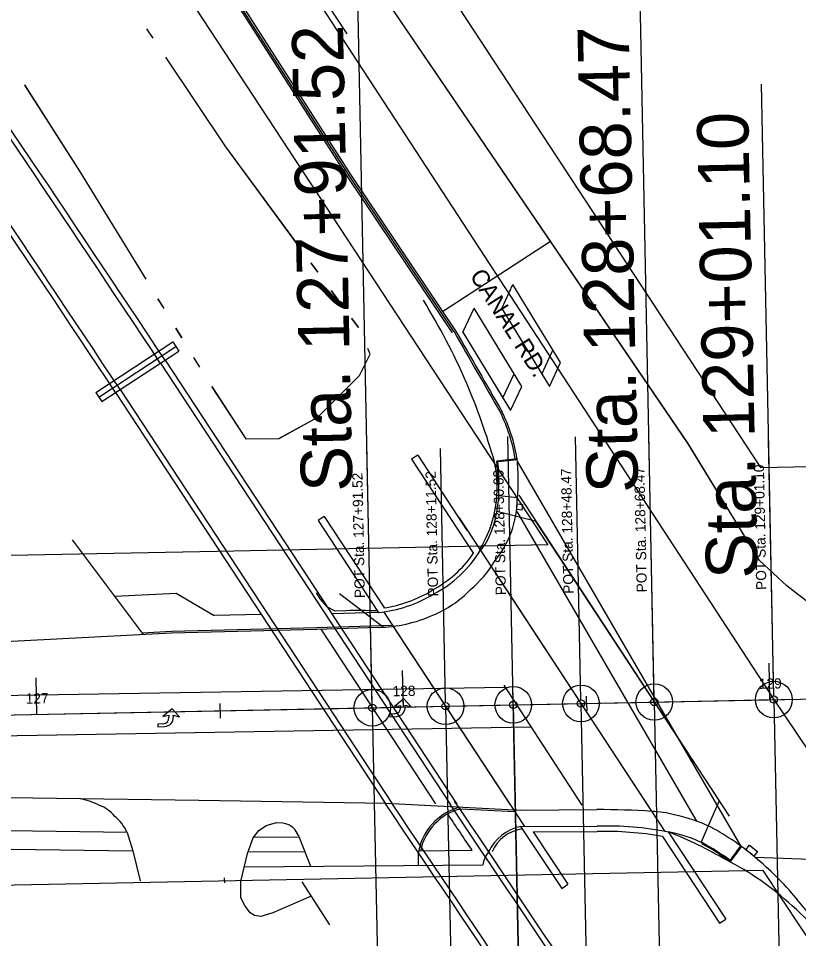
# Model space of a CAD drawing. Extents: x -25029 to 2274964, y -81170 to 687028.
# Drawn here: x -1900.3 to -1687.5, y -66436.4 to -66185.2 of the extents above; entities that cross this region are included whole.
import ezdxf

# ---------------------------------------------------------------- set-up
doc = ezdxf.new("R2010")
doc.units = 0
for name, color, linetype in [('81911BEA - GE_X_CL_20', 7, 'Continuous'), ('81911BEA - GE_X_CL_50', 7, 'Continuous'), ('81911BEA - RW_X_Fee_RW', 7, 'Continuous'), ('AP_X_Runway', 7, 'Continuous'), ('BD_X_Canopy', 7, 'Continuous'), ('BR_X_Rail_Object', 7, 'Continuous'), ('GE_X_CL_100', 7, 'Continuous'), ('GE_X_CL_20', 7, 'Continuous'), ('GE_X_CL_2000', 7, 'Continuous'), ('GK_Visualization', 7, 'Continuous'), ('PM_P_Cells', 7, 'Continuous'), ('PM_P_Channelizing_Line', 7, 'Continuous'), ('PM_P_CL_Double_Solid', 7, 'Continuous'), ('PM_P_Crosswalk', 7, 'Continuous'), ('PM_P_Stop_Line', 7, 'Continuous'), ('PV_X_Curb', 7, 'Continuous'), ('PV_X_EOP', 7, 'Continuous'), ('PV_X_Walk', 7, 'Continuous'), ('RD_X_GR_Rt', 7, 'Continuous'), ('ROAD', 7, 'Continuous'), ('SG_X_Detection', 7, 'Continuous'), ('WATER', 7, 'Continuous')]:
    doc.layers.add(name, color=color, linetype=linetype)

msp = doc.modelspace()

# ---------------------------------------------------------------- linework, layer by layer
at = {"layer": '81911BEA - GE_X_CL_20'}
msp.add_line((-1830.41, -66159.24), (-1810.75, -66189.37), dxfattribs=at)
at = {"layer": '81911BEA - RW_X_Fee_RW'}
for p, q in [((-2157.65, -65716.22), (-1755.89, -66328.86)), ((-1697.28, -66417.73), (-1561.59, -66622.91))]:
    msp.add_line(p, q, dxfattribs=at)
for points in [[(-1943.55, -65942.11), (-1802.8, -66147.73), (-1780.15, -66182.25), (-1697.84, -66307.71)], [(-1697.84, -66307.71), (-1548.92, -66304.78), (-1510.94, -66304.03)], [(-1755.89, -66328.86), (-1846.14, -66330.64), (-2048.15, -66334.62), (-2527.2, -66344.07)], [(-1697.28, -66417.73), (-1780.72, -66419.37), (-2045.51, -66424.59), (-2525.43, -66434.05)]]:
    msp.add_lwpolyline(points, dxfattribs=at)
at = {"layer": 'AP_X_Runway'}
for p, q in [((-1763.85, -66315.26), (-1706.46, -66402.93)), ((-1770.62, -66335.86), (-1728.51, -66400.2)), ((-1800.83, -66351.36), (-1812.74, -66342.26)), ((-1817.8, -66351.92), (-1786.59, -66399.6)), ((-1798.24, -66350.85), (-1766.17, -66399.85)), ((-3221.39, -66402.05), (-1692.23, -66371.07))]:
    msp.add_line(p, q, dxfattribs=at)
at = {"layer": 'BD_X_Canopy'}
for p, q in [((-3065.05, -66398.88), (-1691.23, -66371.05)), ((-1746.85, -66372.18), (-1736.45, -66885.71)), ((-1726.85, -66371.77), (-1716.45, -66885.3)), ((-1694.23, -66371.11), (-1683.83, -66884.64)), ((-1803.79, -66373.33), (-1793.38, -66886.86)), ((-1783.79, -66372.93), (-1773.39, -66886.46)), ((-1765.32, -66372.55), (-1754.91, -66886.08))]:
    msp.add_line(p, q, dxfattribs=at)
at = {"layer": 'BR_X_Rail_Object'}
for p, q in [((-1879.24, -66287.27), (-1858.22, -66273.47)), ((-1858.22, -66273.47), (-1856.57, -66275.98)), ((-1878.42, -66288.52), (-1857.4, -66274.72)), ((-1877.6, -66289.78), (-1856.57, -66275.98)), ((-1861.59, -66279.27), (-1782.56, -66399.66)), ((-1860.34, -66278.45), (-1780.75, -66399.69)), ((-1872.58, -66286.49), (-1798.46, -66399.41)), ((-1879.24, -66287.27), (-1877.6, -66289.78)), ((-1873.83, -66287.31), (-1800.27, -66399.38)), ((-1791.39, -66304.42), (-1793.06, -66305.52)), ((-1791.39, -66304.42), (-1777.88, -66325.03)), ((-1793.06, -66305.52), (-1776.21, -66331.23)), ((-1816.89, -66321.14), (-1818.56, -66322.23)), ((-1818.56, -66322.23), (-1802.15, -66347.27)), ((-1816.89, -66321.14), (-1800.49, -66346.16)), ((-1780.09, -66321.53), (-1723.94, -66407.08)), ((-1800.68, -66347.2), (-1762.23, -66405.77)), ((-1763.31, -66405.77), (-1752.07, -66422.64)), ((-1763.23, -66405.77), (-1742.47, -66405.64)), ((-1759.93, -66407.24), (-1742.46, -66407.13)), ((-1759.93, -66407.24), (-1750.4, -66421.53)), ((-1723.05, -66407.25), (-1707.35, -66431.02)), ((-1724.64, -66408.47), (-1709.02, -66432.12)), ((-1752.07, -66422.64), (-1750.4, -66421.53)), ((-1709.02, -66432.12), (-1707.35, -66431.02))]:
    msp.add_line(p, q, dxfattribs=at)
for centre, radius, start, end in [((-10179.61, -71792.63), 9980.8, 33.537591, 35.157269), ((-10179.61, -71792.63), 9979.3, 33.537591, 35.157269), ((-10179.61, -71792.63), 9964.66, 33.537591, 35.157269), ((-10179.61, -71792.63), 9966.16, 33.537591, 35.157269), ((-1801.94, -66313.59), 31.2, 297.5842, 325.5072), ((-1801.94, -66313.59), 32.33, 297.5842, 328.6966), ((-1805.71, -66311.54), 35.98, 275.6978, 301.4072), ((-1805.71, -66311.54), 34.9, 278.3741, 301.4072), ((-37059.46, -90091.99), 42480, 33.546406, 33.899351), ((-37059.46, -90091.99), 42481.49, 33.546406, 33.897955), ((-37059.46, -90091.99), 42494.54, 33.546406, 33.885716), ((-37059.46, -90091.99), 42496.04, 33.546406, 33.885716), ((-1740.21, -66496.44), 90.82, 79.1063, 91.4244), ((-1740.21, -66496.44), 89.34, 79.963, 91.4244)]:
    msp.add_arc(centre, radius, start, end, dxfattribs=at)
at = {"layer": 'GE_X_CL_100'}
for p, q in [((-1726.85, -66371.77), (-1731.24, -66155.11)), ((-1803.79, -66373.33), (-1808.05, -66163.02)), ((-1694.33, -66366.11), (-1697.63, -66203.12)), ((-1695.33, -66371.13), (-1695.53, -66361.14)), ((-1795.31, -66373.16), (-1795.51, -66363.16)), ((-1895.29, -66375.19), (-1895.49, -66365.19)), ((-1761.06, -66582.41), (-1765.42, -66367.55)), ((-1765.32, -66372.55), (-1746.85, -66372.18)), ((-1746.85, -66372.18), (-1726.85, -66371.77)), ((-1726.85, -66371.77), (-1694.23, -66371.11)), ((-2640.57, -66390.28), (-1803.79, -66373.33)), ((-1803.79, -66373.33), (-1783.79, -66372.93)), ((-1783.79, -66372.93), (-1765.32, -66372.55))]:
    msp.add_line(p, q, dxfattribs=at)
for centre in [(-1746.85, -66372.18), (-1726.85, -66371.77), (-1694.23, -66371.11), (-1803.79, -66373.33), (-1783.79, -66372.93), (-1765.32, -66372.55)]:
    msp.add_circle(centre, 5, dxfattribs=at)
at = {"layer": 'GE_X_CL_20'}
for p, q in [((-1765.34, -66371.55), (-1766.8, -66299.26)), ((-1746.87, -66371.18), (-1748.32, -66299.37)), ((-1726.87, -66370.77), (-1728.33, -66298.95)), ((-1803.81, -66372.33), (-1805.24, -66301.85)), ((-1694.25, -66370.11), (-1695.66, -66300.29)), ((-1783.81, -66371.93), (-1785.22, -66302.55)), ((-1695.33, -66371.13), (-1695.37, -66369.14)), ((-1845.3, -66374.17), (-1845.34, -66372.17)), ((-1795.31, -66373.16), (-1795.35, -66371.16)), ((-1745.32, -66372.15), (-1745.36, -66370.15)), ((-1745.32, -66372.15), (-1745.28, -66374.15)), ((-1895.29, -66375.19), (-1895.33, -66373.19)), ((-1845.3, -66374.17), (-1845.26, -66376.17))]:
    msp.add_line(p, q, dxfattribs=at)
for centre in [(-1803.79, -66373.33), (-1783.79, -66372.93), (-1765.32, -66372.55), (-1746.85, -66372.18), (-1726.85, -66371.77), (-1694.23, -66371.11)]:
    msp.add_circle(centre, 1, dxfattribs=at)
at = {"layer": 'GE_X_CL_2000'}
for p, q in [((-1832.4, -66159.28), (-1694.23, -66371.11)), ((-1692.23, -66371.07), (-1510.74, -66367.52)), ((-1694.23, -66371.11), (-1653.08, -66432.3))]:
    msp.add_line(p, q, dxfattribs=at)
at = {"layer": 'GK_Visualization'}
for p, q in [((-1765.38, -66372.62), (-1765.25, -66372.49)), ((-1765.38, -66372.49), (-1765.25, -66372.62)), ((-1765.32, -66372.55), (-1746.85, -66372.18)), ((-1746.92, -66372.24), (-1746.78, -66372.11)), ((-1746.92, -66372.11), (-1746.78, -66372.24)), ((-1746.85, -66372.18), (-1726.85, -66371.77)), ((-1726.92, -66371.84), (-1726.79, -66371.71)), ((-1726.92, -66371.71), (-1726.79, -66371.84)), ((-1726.85, -66371.77), (-1694.23, -66371.11)), ((-1694.3, -66371.18), (-1694.16, -66371.05)), ((-1694.3, -66371.05), (-1694.16, -66371.18)), ((-2640.57, -66390.28), (-1803.79, -66373.33)), ((-1803.85, -66373.4), (-1803.72, -66373.26)), ((-1803.85, -66373.26), (-1803.72, -66373.4)), ((-1803.79, -66373.33), (-1783.79, -66372.93)), ((-1783.86, -66372.99), (-1783.72, -66372.86)), ((-1783.86, -66372.86), (-1783.72, -66372.99)), ((-1783.79, -66372.93), (-1765.32, -66372.55))]:
    msp.add_line(p, q, dxfattribs=at)
at = {"layer": 'PM_P_Cells'}
for p, q in [((-1795.18, -66370.89), (-1797.73, -66373)), ((-1793.16, -66373.06), (-1795.18, -66370.89)), ((-1858.4, -66373.61), (-1860.95, -66375.72)), ((-1856.38, -66375.78), (-1858.4, -66373.61)), ((-1799.16, -66373.32), (-1799.16, -66373.32)), ((-1797.69, -66375), (-1799.08, -66375.06)), ((-1797.73, -66373), (-1796.06, -66372.68)), ((-1796.06, -66372.68), (-1796.04, -66373.21)), ((-1794.84, -66373.13), (-1794.86, -66372.63)), ((-1794.86, -66372.63), (-1793.16, -66373.06)), ((-1793.16, -66373.06), (-1793.16, -66373.06)), ((-1862.38, -66376.04), (-1862.38, -66376.04)), ((-1860.95, -66375.72), (-1859.28, -66375.4)), ((-1859.28, -66375.4), (-1859.26, -66375.93)), ((-1858.06, -66375.85), (-1858.08, -66375.35)), ((-1858.08, -66375.35), (-1856.38, -66375.78)), ((-1856.38, -66375.78), (-1856.38, -66375.78)), ((-1799.08, -66375.06), (-1799.05, -66375.81)), ((-1799.05, -66375.81), (-1797.19, -66375.73)), ((-1860.9, -66377.72), (-1862.3, -66377.79)), ((-1862.3, -66377.79), (-1862.27, -66378.53)), ((-1862.27, -66378.53), (-1860.41, -66378.45))]:
    msp.add_line(p, q, dxfattribs=at)
for centre, radius, end in [((-1797.76, -66373.28), 1.72, 2.4936), ((-1797.3, -66373.27), 2.46, 3.4021), ((-1860.98, -66376), 1.72, 2.4936), ((-1860.52, -66376), 2.46, 3.4021)]:
    msp.add_arc(centre, radius, 272.4936, end, dxfattribs=at)
at = {"layer": 'PM_P_Channelizing_Line'}
msp.add_line((-2234.36, -66386.59), (-1760.52, -66378.57), dxfattribs=at)
at = {"layer": 'PM_P_CL_Double_Solid'}
msp.add_line((-2270.62, -66376.2), (-1767.63, -66367.69), dxfattribs=at)
at = {"layer": 'PM_P_Crosswalk'}
for p, q in [((-1764.16, -66306.23), (-1703.3, -66411.04)), ((-1764.38, -66319.77), (-1715.3, -66404.3))]:
    msp.add_line(p, q, dxfattribs=at)
at = {"layer": 'PM_P_Stop_Line'}
msp.add_line((-1767.94, -66367.2), (-1746.62, -66399.89), dxfattribs=at)
at = {"layer": 'PV_X_Curb'}
for points in [[(-1781.88, -66270.97), (-1810.54, -66228.35), (-1853.52, -66161.11), (-1884.59, -66112.87), (-1920.21, -66058.93), (-1954.04, -66004.2), (-1987, -65949.89), (-2016.35, -65901.15), (-2046.48, -65853.92), (-2069.12, -65819.05), (-2086.78, -65790.93), (-2101.63, -65768.37), (-2116.26, -65746.72), (-2131.18, -65724.81), (-2144.84, -65705.94), (-2158.94, -65688.94), (-2169.22, -65677.21)], [(-1781.47, -66270.69), (-1810.12, -66228.08), (-1853.1, -66160.84), (-1884.17, -66112.6), (-1919.79, -66058.66), (-1953.61, -66003.93), (-1986.57, -65949.64), (-2015.92, -65900.88), (-2046.06, -65853.65), (-2068.7, -65818.78), (-2086.36, -65790.66), (-2101.21, -65768.09), (-2115.84, -65746.44), (-2130.77, -65724.52), (-2144.45, -65705.63), (-2158.56, -65688.61), (-2168.84, -65676.88)], [(-1866.56, -66352.86), (-1858.57, -66352.44), (-1818.92, -66351.46), (-1798.33, -66350.78)]]:
    msp.add_lwpolyline(points, dxfattribs=at)
for centre, radius, start, end in [((9910.63, -59588.21), 13467.03, 209.7495, 209.857834), ((-1808.02, -66312.27), 43.77, 9.1762, 26.5044)]:
    msp.add_arc(centre, radius, start, end, dxfattribs=at)
at = {"layer": 'PV_X_EOP'}
for p, q in [((-1866.2, -66353.34), (-1885.58, -66327.46)), ((-1817.84, -66351.92), (-1786.54, -66399.6)), ((-1800.06, -66399.38), (-1763.26, -66401.27)), ((-1709.14, -66398.76), (-1712.13, -66405.59)), ((-1779.61, -66400.93), (-1764.91, -66401.69)), ((-1763.26, -66401.27), (-1742.5, -66401.14)), ((-1832.74, -66405.49), (-1829.92, -66404.68)), ((-1829.92, -66404.68), (-1828.2, -66404.73)), ((-1828.2, -66404.73), (-1827.5, -66404.98)), ((-1827.5, -66404.98), (-1826.44, -66405.34)), ((-1870.68, -66407.39), (-1869.09, -66412.42)), ((-1836.32, -66408.82), (-1834.76, -66406.85)), ((-1834.76, -66406.85), (-1832.74, -66405.49)), ((-1837.87, -66413.13), (-1836.32, -66408.82)), ((-1836.23, -66408.7), (-1823.76, -66408.61)), ((-1823.82, -66408.47), (-1820.62, -66416.58)), ((-1869.09, -66412.42), (-1867.16, -66420.6)), ((-1837.72, -66412.71), (-1822.19, -66412.59)), ((-1791.15, -66412.36), (-1776.54, -66412.25)), ((-1839.63, -66420.73), (-1837.87, -66413.13)), ((-1791.32, -66413.36), (-1791.3, -66416.36)), ((-1838.7, -66416.72), (-1773.67, -66416.23)), ((-1844.25, -66419.8), (-1844.11, -66421.17)), ((-1839.63, -66425.23), (-1839.63, -66420.73)), ((-1822.97, -66420.9), (-1815.46, -66432.63)), ((-1838.58, -66427.35), (-1839.63, -66425.23)), ((-1820.49, -66424.78), (-1830.9, -66429.29)), ((-1837.08, -66429.29), (-1838.58, -66427.35)), ((-1835.93, -66430.09), (-1837.08, -66429.29)), ((-1834.17, -66430.35), (-1835.93, -66430.09)), ((-1830.9, -66429.29), (-1834.17, -66430.35))]:
    msp.add_line(p, q, dxfattribs=at)
for points in [[(-1802.14, -66351.41), (-1818.9, -66351.96), (-1858.55, -66352.94), (-1970.23, -66358.77), (-2069.54, -66361.41), (-2157.49, -66362.64)], [(-2156.9, -66399.9), (-2053.09, -66398.17), (-1928.88, -66397.43), (-1851.16, -66398.56), (-1800.06, -66399.38)], [(-1870.68, -66407.39), (-1928.92, -66406.55), (-2028.68, -66407.14)], [(-2028.87, -66412.14), (-1928.94, -66411.55), (-1869.09, -66412.42)]]:
    msp.add_lwpolyline(points, dxfattribs=at)
for centre, radius, start, end in [((9910.63, -59588.21), 13466.53, 209.7495, 209.857834), ((-1808.02, -66312.27), 44.27, 9.1762, 26.5044), ((-1813.56, -66311.12), 49.61, 354.1049, 6.8503), ((-1791.3, -66316.13), 27.08, 320.4435, 359.8131), ((-1797.36, -66317.14), 31.45, 310.4089, 328.9352), ((-1798.87, -66319.83), 30.52, 292.3612, 315.8416), ((-1802.83, -66313.61), 37.8, 271.0477, 294.3262), ((-1888.55, -66420.52), 22.95, 63.3238, 77.7789), ((-1880.97, -66408.24), 8.66, 37.7074, 71.6986), ((-1775.99, -66415.46), 15.47, 103.7213, 172.2198), ((-1775.99, -66415.46), 14.97, 103.9993, 168.0511), ((-37061.7, -90095.83), 42496.52, 33.869618, 33.885812), ((-1742.1, -66618.45), 217.31, 86.1429, 90.1043), ((-1728.2, -66426.09), 24.47, 73.819, 88.3171), ((-1730.04, -66445.08), 43.36, 64.5668, 78.4885), ((-1881.66, -66412.29), 12.02, 24.049, 51.1077), ((-1829.72, -66410.75), 6.33, 21.1424, 58.7801), ((-1760.77, -66417.95), 12.44, 101.7674, 155.0503), ((-1744.21, -66466.92), 69.25, 48.8735, 61.7345), ((-1766.1, -66417.58), 7.69, 140.6705, 169.9458), ((-1753.92, -66480.29), 85.72, 39.1921, 49.8632), ((-2473.96, -67079.69), 1022.59, 38.45931, 39.72695)]:
    msp.add_arc(centre, radius, start, end, dxfattribs=at)
at = {"layer": 'PV_X_Walk'}
for p, q in [((-1764.29, -66305.37), (-1769.82, -66305.99)), ((-1764.26, -66305.62), (-1769.54, -66306.21)), ((-1764.2, -66316.02), (-1769.3, -66315.52)), ((-1874.06, -66342.85), (-1857.29, -66342.1)), ((-1857.29, -66342.1), (-1846.94, -66348.19)), ((-1802.14, -66347.34), (-1814.83, -66347.74)), ((-1834.08, -66347.86), (-1846.95, -66348.18)), ((-1712.11, -66405.56), (-1714.07, -66410.04)), ((-1703.3, -66411.04), (-1706.19, -66414.99)), ((-1703.1, -66411.19), (-1706.13, -66415.34))]:
    msp.add_line(p, q, dxfattribs=at)
for points in [[(-1764.4, -66319.26), (-1764.26, -66317.68), (-1762.84, -66317.81), (-1762.98, -66319.39)], [(-1699.73, -66413.84), (-1701.89, -66412.11), (-1700.88, -66410.86), (-1698.73, -66412.59)]]:
    msp.add_lwpolyline(points, close=True, dxfattribs=at)
for centre, radius, start, end in [((-1818.6, -66311.84), 49.13, 359.2024, 6.8472), ((-1818.6, -66311.84), 49.38, 359.2024, 6.5547), ((-1807.71, -66313.01), 38.49, 348.8771, 0.7058), ((-1794.2, -66316.19), 24.63, 337.5525, 350.0779), ((-1784.17, -66321.22), 13.46, 317.0609, 341.0242), ((-1730.04, -66445.08), 38.47, 64.5668, 79.5208), ((-1744.21, -66466.92), 64.11, 53.5648, 61.7345), ((-1744.21, -66466.92), 64.36, 53.7882, 61.7345)]:
    msp.add_arc(centre, radius, start, end, dxfattribs=at)
at = {"layer": 'RD_X_GR_Rt'}
msp.add_lwpolyline([(-1811.04, -66346.85), (-1813.91, -66346.94), (-1815.98, -66345.88), (-1817.99, -66343.56), (-1819.05, -66341.94)], dxfattribs=at)
for centre, radius, start, end in [((-1954.98, -66362.7), 193.38, 23.8799, 31.3596), ((-1962.86, -66362.03), 200.35, 16.178, 22.7941), ((-1802.45, -66313.15), 32.75, 328.6675, 12.2294), ((-1807.42, -66492.76), 145.95, 88.0263, 91.419), ((-1761.55, -66416.7), 10.35, 96.5585, 157.0937), ((-1763.18, -66509.94), 110.28, 59.5454, 68.569), ((-1743.13, -66485.85), 79.51, 47.3262, 63.2014), ((-1759.65, -66507.45), 106.61, 35.2207, 48.6675)]:
    msp.add_arc(centre, radius, start, end, dxfattribs=at)
at = {"layer": 'ROAD'}
for p, q in [((-1784.61, -66265.13), (-1755.21, -66245.95)), ((-1769.8, -66319.66), (-1759.32, -66322.32)), ((-1759.32, -66322.32), (-1709.14, -66398.76)), ((-1699.42, -66414.1), (-1620.75, -66417))]:
    msp.add_line(p, q, dxfattribs=at)
for points in [[(-2168.47, -65676.55), (-2158.18, -65688.29), (-2144.05, -65705.33), (-2130.36, -65724.23), (-2115.43, -65746.16), (-2100.8, -65767.81), (-2085.94, -65790.39), (-2068.28, -65818.51), (-2045.64, -65853.37), (-2015.5, -65900.62), (-1986.14, -65949.38), (-1953.19, -66003.67), (-1919.37, -66058.39), (-1883.75, -66112.32), (-1852.68, -66160.57), (-1809.7, -66227.81), (-1781.05, -66270.42)], [(-1460.59, -66348.49), (-1518.23, -66350.79), (-1627.54, -66352.8), (-1658.12, -66352.91), (-1672.88, -66350.48), (-1683.76, -66345.39), (-1690.68, -66340.07), (-1698.17, -66333.17), (-1717.64, -66301.24), (-1816.05, -66156.43), (-1883.47, -66051.44), (-1941.87, -65964.22)], [(-1460.58, -66348.53), (-1518.23, -66350.82), (-1627.54, -66352.82), (-1658.12, -66352.92), (-1672.88, -66350.49), (-1683.75, -66345.4), (-1690.67, -66340.08), (-1698.16, -66333.18), (-1717.63, -66301.25), (-1816.02, -66156.42), (-1883.43, -66051.43), (-1941.82, -65964.2)]]:
    msp.add_lwpolyline(points, dxfattribs=at)
at = {"layer": 'SG_X_Detection'}
for p, q in [((-1768.47, -66264.32), (-1765.43, -66257.78)), ((-1752.41, -66279.13), (-1765.43, -66257.78)), ((-1779.07, -66270.82), (-1776.03, -66264.28)), ((-1763.01, -66285.63), (-1776.03, -66264.28)), ((-1768.47, -66264.32), (-1755.45, -66285.67)), ((-1779.07, -66270.82), (-1766.05, -66292.16)), ((-1757.53, -66282.25), (-1754.49, -66275.72)), ((-1755.45, -66285.67), (-1752.41, -66279.13)), ((-1768.13, -66288.75), (-1765.09, -66282.21)), ((-1766.05, -66292.16), (-1763.01, -66285.63))]:
    msp.add_line(p, q, dxfattribs=at)
at = {"layer": 'WATER'}
for p, q in [((-1863.6, -66190.59), (-1865.34, -66187.99)), ((-1863.58, -66190.58), (-1865.32, -66187.98)), ((-1818.62, -66254.45), (-1820.47, -66251.93)), ((-1818.6, -66254.44), (-1820.45, -66251.92)), ((-1862.35, -66261.7), (-1860.71, -66264.36)), ((-1862.33, -66261.69), (-1860.69, -66264.35)), ((-1813.07, -66262), (-1814.92, -66259.48)), ((-1813.05, -66261.99), (-1814.9, -66259.47)), ((-1807.51, -66269.56), (-1809.37, -66267.04)), ((-1807.5, -66269.55), (-1809.35, -66267.03)), ((-1857.44, -66269.69), (-1855.81, -66272.36)), ((-1857.43, -66269.68), (-1855.8, -66272.35)), ((-1852.55, -66277.69), (-1850.92, -66280.35)), ((-1852.54, -66277.68), (-1850.91, -66280.34))]:
    msp.add_line(p, q, dxfattribs=at)
for points in [[(-1824.17, -66246.89), (-1843.79, -66220.19), (-1860.12, -66195.78)], [(-1824.15, -66246.88), (-1843.77, -66220.18), (-1860.1, -66195.77)], [(-1898.67, -66203.34), (-1883.49, -66227.15), (-1865.61, -66256.37)], [(-1898.65, -66203.32), (-1883.47, -66227.14), (-1865.59, -66256.36)], [(-1847.62, -66285.66), (-1838.67, -66299.42), (-1838.32, -66299.95), (-1829.25, -66299.87), (-1818.62, -66294.01), (-1807.31, -66282.66), (-1804.39, -66276.82), (-1805, -66275.24)], [(-1847.61, -66285.65), (-1838.66, -66299.41), (-1838.31, -66299.94), (-1829.24, -66299.86), (-1818.61, -66294), (-1807.3, -66282.65), (-1804.38, -66276.81), (-1804.99, -66275.23)]]:
    msp.add_lwpolyline(points, dxfattribs=at)

# ---------------------------------------------------------------- texts
at = {"layer": '81911BEA - GE_X_CL_50'}
msp.add_text('CANAL RD.', height=4.68, rotation=302.4859, dxfattribs=at).set_placement((-1777.35, -66255.39))
at = {"layer": 'GE_X_CL_100'}
for s, p in [('Sta. 127+91.52', (-1809.2, -66314.28)), ('Sta. 128+68.47', (-1731.25, -66314.63)), ('Sta. 129+01.10', (-1698.67, -66338.03))]:
    msp.add_text(s, height=14, rotation=91.1605, dxfattribs=at).set_placement(p)
at = {"layer": 'GE_X_CL_20'}
for s, rotation, p in [('POT Sta. 129+01.10', 91.1605, (-1696.24, -66341.15)), ('POT Sta. 127+91.52', 91.1605, (-1805.79, -66343.37)), ('POT Sta. 128+11.52', 91.1605, (-1785.8, -66342.96)), ('POT Sta. 128+30.00', 91.1605, (-1767.32, -66342.59)), ('POT Sta. 128+48.47', 91.1605, (-1748.86, -66342.21)), ('POT Sta. 128+68.47', 91.1605, (-1728.86, -66341.81)), ('128', 1.1605, (-1798.23, -66370.22)), ('129', 1.1605, (-1698.3, -66368.19)), ('127', 1.1605, (-1898.33, -66372.25))]:
    msp.add_text(s, height=2.8, rotation=rotation, dxfattribs=at).set_placement(p)
at = {"layer": 'GK_Visualization'}
for s, p in [('61', (-1765.32, -66372.55)), ('62', (-1746.85, -66372.18)), ('63', (-1726.85, -66371.77)), ('64', (-1694.23, -66371.11)), ('59', (-1803.79, -66373.33)), ('60', (-1783.79, -66372.93))]:
    msp.add_text(s, height=0.14, dxfattribs=at).set_placement(p)

doc.saveas('drawing.dxf')
